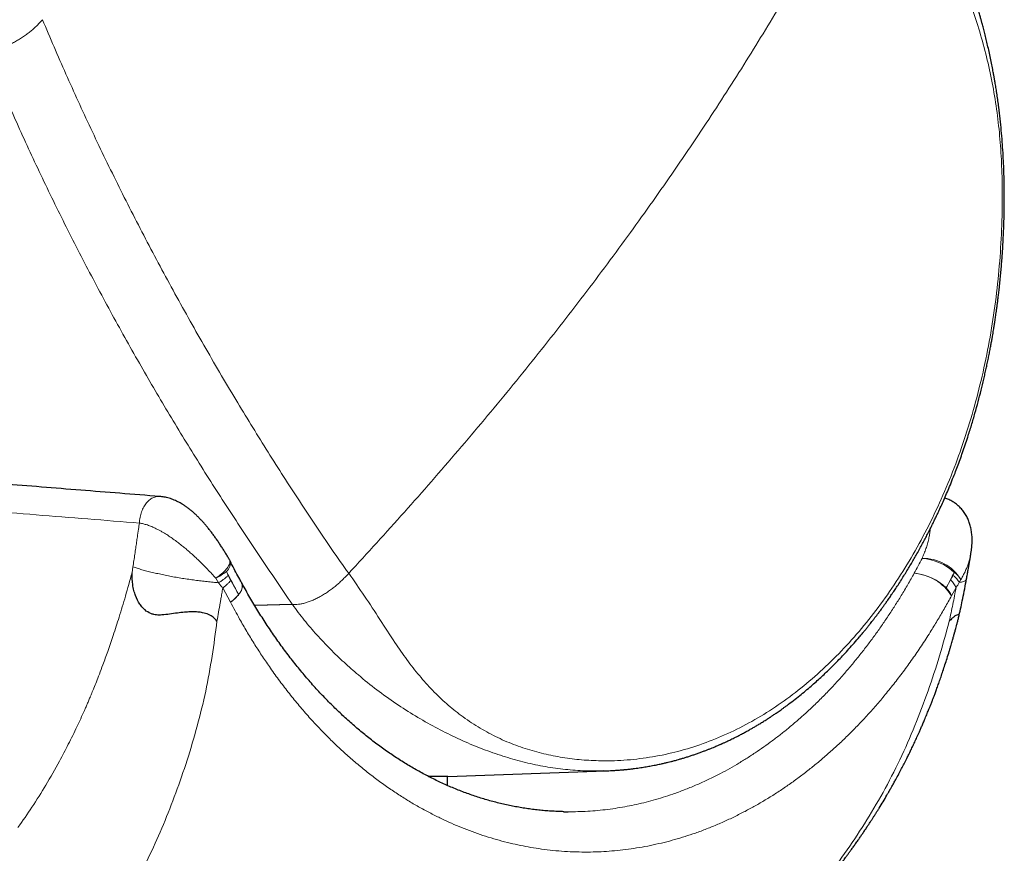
# Model space of a CAD drawing. Header units: millimetres. Extents: x 8 to 1185, y 12 to 953.
# Tile 6 of 468: x 268 to 305, y 659 to 691. Entities that reach past the tile are written whole.
import ezdxf

# ---------------------------------------------------------------- set-up
doc = ezdxf.new("R2010")
doc.units = ezdxf.units.MM

msp = doc.modelspace()

# ---------------------------------------------------------------- linework, layer by layer
at = {"color": 7, "linetype": 'Continuous', "lineweight": 30}
for p, q in [((304.18, 670.851), (304.179, 670.848)), ((283.588, 662.398), (283.6, 662.398)), ((284.306, 662.055), (284.306, 662.4)), ((284.326, 662.399), (290.31, 662.615)), ((288.719, 661.059), (288.897, 661.059))]:
    msp.add_line(p, q, dxfattribs=at)
at = {"color": 252, "linetype": 'Continuous', "lineweight": 0}
for p, q in [((272.371, 670.349), (272.339, 670.133)), ((275.622, 669.753), (275.512, 669.918)), ((275.918, 670.181), (275.984, 670.026)), ((276.081, 669.835), (276.38, 669.312)), ((303.239, 669.553), (303.412, 669.856)), ((303.502, 670.034), (303.549, 670.143)), ((303.801, 669.873), (303.74, 669.759)), ((276.075, 669.012), (275.781, 669.552)), ((303.619, 669.571), (303.445, 669.258)), ((276.987, 668.897), (278.419, 668.931)), ((276.994, 668.884), (278.427, 668.92)), ((278.427, 668.92), (278.419, 668.931))]:
    msp.add_line(p, q, dxfattribs=at)
at = {"color": 252, "linetype": 'Continuous', "lineweight": 0, "flags": 128}
for points in [[(275.512, 669.918), (275.572, 669.96), (275.63, 670.002), (275.686, 670.045), (275.738, 670.089), (275.787, 670.133), (275.833, 670.177), (275.875, 670.22), (275.913, 670.263), (275.947, 670.306), (275.976, 670.347), (276.001, 670.387), (276.021, 670.426), (276.036, 670.463), (276.046, 670.498), (276.051, 670.531), (276.052, 670.562), (276.047, 670.59), (276.037, 670.616), (276.034, 670.622)], [(276.505, 669.736), (276.509, 669.73), (276.521, 669.699), (276.529, 669.665), (276.531, 669.629), (276.529, 669.591), (276.521, 669.551), (276.508, 669.509), (276.49, 669.466), (276.468, 669.422), (276.441, 669.376), (276.409, 669.33), (276.373, 669.284), (276.332, 669.238), (276.288, 669.191), (276.239, 669.145), (276.188, 669.1), (276.133, 669.055), (276.075, 669.012)]]:
    msp.add_lwpolyline(points, dxfattribs=at)
at = {"color": 252, "linetype": 'Continuous', "lineweight": 0}
for centre, radius, start, end in [((275.664, 670.492), 0.402, 309.2577, 12.9669), ((280.588, 681.745), 24.395, 331.5108, 333.0171), ((302.364, 668.99), 1.687, 31.5783, 91.2592), ((302.164, 668.635), 2.047, 47.4152, 85.4206), ((274.641, 671.71), 1.992, 295.9096, 309.8556), ((298.427, 681.592), 25.237, 206.884, 209.1192), ((301.882, 668.26), 1.854, 32.5548, 85.4491), ((301.854, 668.134), 1.983, 45.7077, 84.9576), ((280.953, 681.648), 25.357, 331.5108, 333.0171), ((303.061, 669.434), 0.861, 30.6955, 55.4532), ((276.118, 669.618), 0.403, 310.5389, 18.2868), ((302.552, 668.855), 0.979, 24.3154, 45.473), ((275.119, 670.291), 1.597, 306.8005, 322.1756)]:
    msp.add_arc(centre, radius, start, end, dxfattribs=at)
at = {"color": 7, "linetype": 'Continuous', "lineweight": 30}
for centre, start, end in [((275.164, 670.13), 26.8914, 29.4837), ((275.627, 669.258), 28.5935, 29.1267)]:
    msp.add_arc(centre, 1, start, end, dxfattribs=at)
for points, knots in [([(289.795, 662.607), (289.795, 662.607), (289.795, 662.607), (289.796, 662.607), (289.799, 662.607), (289.806, 662.607), (289.815, 662.607), (289.823, 662.606), (289.829, 662.606), (289.837, 662.606), (289.846, 662.606), (289.86, 662.606), (289.884, 662.606), (289.927, 662.605), (289.989, 662.605), (290.068, 662.606), (290.158, 662.607), (290.259, 662.609), (290.374, 662.612), (290.5, 662.618), (290.611, 662.624), (290.702, 662.629), (290.77, 662.634), (290.838, 662.639), (290.903, 662.644), (290.958, 662.649), (291.001, 662.653), (291.039, 662.656), (291.08, 662.66), (291.135, 662.666), (291.205, 662.673), (291.298, 662.684), (291.408, 662.697), (291.53, 662.714), (291.645, 662.73), (291.754, 662.747), (291.856, 662.764), (291.951, 662.781), (292.05, 662.799), (292.15, 662.818), (292.25, 662.838), (292.343, 662.857), (292.448, 662.88), (292.561, 662.906), (292.681, 662.935), (292.773, 662.958), (292.843, 662.976), (292.9, 662.991), (292.965, 663.009), (293.039, 663.029), (293.131, 663.055), (293.242, 663.088), (293.369, 663.126), (293.501, 663.168), (293.633, 663.212), (293.766, 663.257), (293.898, 663.304), (294.023, 663.35), (294.14, 663.395), (294.248, 663.438), (294.353, 663.48), (294.451, 663.52), (294.53, 663.554), (294.594, 663.581), (294.642, 663.602), (294.681, 663.62), (294.713, 663.634), (294.741, 663.646), (294.773, 663.661), (294.813, 663.679), (294.863, 663.702), (294.922, 663.729), (294.991, 663.762), (295.069, 663.799), (295.154, 663.841), (295.241, 663.884), (295.35, 663.939), (295.474, 664.004), (295.613, 664.079), (295.742, 664.15), (295.862, 664.218), (295.96, 664.274), (296.039, 664.321), (296.103, 664.36), (296.169, 664.399), (296.236, 664.441), (296.305, 664.483), (296.373, 664.526), (296.434, 664.565), (296.483, 664.597), (296.518, 664.62), (296.543, 664.636), (296.561, 664.648), (296.577, 664.658), (296.6, 664.673), (296.634, 664.696), (296.681, 664.727), (296.735, 664.764), (296.796, 664.805), (296.863, 664.852), (296.937, 664.904), (297.019, 664.962), (297.108, 665.026), (297.252, 665.132), (297.444, 665.277), (297.678, 665.462), (297.901, 665.645), (298.108, 665.821), (298.3, 665.991), (298.478, 666.152), (298.649, 666.312), (298.82, 666.477), (298.995, 666.65), (299.175, 666.833), (299.361, 667.03), (299.555, 667.24), (299.754, 667.464), (299.921, 667.657), (300.052, 667.813), (300.143, 667.924), (300.227, 668.027), (300.302, 668.12), (300.366, 668.202), (300.421, 668.272), (300.467, 668.33), (300.506, 668.381), (300.538, 668.423), (300.564, 668.457), (300.586, 668.486), (300.611, 668.518), (300.642, 668.56), (300.683, 668.614), (300.731, 668.679), (300.788, 668.756), (300.854, 668.847), (300.928, 668.95), (301.011, 669.067), (301.101, 669.196), (301.199, 669.339), (301.305, 669.496), (301.42, 669.671), (301.541, 669.86), (301.664, 670.056), (301.783, 670.249), (301.896, 670.437), (302.002, 670.619), (302.109, 670.806), (302.216, 670.996), (302.321, 671.188), (302.419, 671.372), (302.516, 671.557), (302.61, 671.741), (302.701, 671.923), (302.784, 672.092), (302.862, 672.255), (302.941, 672.422), (303.028, 672.612), (303.126, 672.828), (303.234, 673.074), (303.345, 673.338), (303.461, 673.62), (303.571, 673.898), (303.674, 674.168), (303.771, 674.43), (303.868, 674.703), (303.965, 674.985), (304.078, 675.329), (304.203, 675.728), (304.336, 676.179), (304.457, 676.62), (304.568, 677.051), (304.653, 677.404), (304.716, 677.679), (304.76, 677.879), (304.802, 678.076), (304.843, 678.271), (304.881, 678.461), (304.916, 678.644), (304.948, 678.815), (304.976, 678.969), (305, 679.105), (305.02, 679.225), (305.038, 679.334), (305.054, 679.432), (305.067, 679.509), (305.075, 679.566), (305.081, 679.602), (305.086, 679.634), (305.091, 679.668), (305.098, 679.711), (305.107, 679.771), (305.119, 679.849), (305.133, 679.95), (305.15, 680.067), (305.168, 680.201), (305.188, 680.351), (305.21, 680.518), (305.232, 680.702), (305.257, 680.919), (305.283, 681.162), (305.309, 681.424), (305.333, 681.682), (305.353, 681.932), (305.372, 682.175), (305.39, 682.453), (305.408, 682.762), (305.423, 683.098), (305.434, 683.406), (305.442, 683.685), (305.446, 683.938), (305.449, 684.178), (305.449, 684.412), (305.448, 684.648), (305.444, 684.934), (305.436, 685.273), (305.422, 685.668), (305.401, 686.076), (305.372, 686.495), (305.337, 686.925), (305.292, 687.362), (305.253, 687.696), (305.223, 687.923), (305.207, 688.041), (305.19, 688.159), (305.173, 688.277), (305.156, 688.391), (305.139, 688.501), (305.122, 688.604), (305.107, 688.699), (305.093, 688.777), (305.083, 688.838), (305.075, 688.882), (305.069, 688.914), (305.063, 688.949), (305.055, 688.997), (305.043, 689.062), (305.027, 689.145), (305.008, 689.246), (304.987, 689.358), (304.954, 689.521), (304.911, 689.729), (304.857, 689.975), (304.804, 690.21), (304.758, 690.399), (304.722, 690.546), (304.695, 690.653), (304.669, 690.756), (304.644, 690.852), (304.622, 690.937), (304.604, 691.004), (304.589, 691.058), (304.575, 691.108), (304.56, 691.165), (304.541, 691.232), (304.52, 691.307), (304.496, 691.392), (304.469, 691.485), (304.439, 691.586), (304.406, 691.698), (304.37, 691.818), (304.332, 691.941), (304.294, 692.063), (304.256, 692.182), (304.219, 692.297), (304.183, 692.404), (304.151, 692.502), (304.12, 692.593), (304.089, 692.682), (304.059, 692.771), (304.027, 692.86), (303.996, 692.948), (303.964, 693.038), (303.93, 693.13), (303.893, 693.231), (303.853, 693.339), (303.809, 693.455), (303.768, 693.563), (303.733, 693.653), (303.706, 693.721), (303.685, 693.774), (303.669, 693.814), (303.655, 693.85), (303.638, 693.891), (303.616, 693.946), (303.589, 694.012), (303.558, 694.087), (303.524, 694.171), (303.486, 694.262), (303.446, 694.355), (303.407, 694.447), (303.354, 694.569), (303.289, 694.718), (303.211, 694.891), (303.138, 695.051), (303.07, 695.197), (303.009, 695.326), (302.952, 695.443), (302.897, 695.557), (302.837, 695.678), (302.771, 695.809), (302.699, 695.953), (302.619, 696.107), (302.534, 696.267), (302.445, 696.433), (302.37, 696.572), (302.308, 696.683), (302.262, 696.765), (302.215, 696.848), (302.169, 696.929), (302.127, 697.003), (302.09, 697.067), (302.059, 697.12), (302.034, 697.162), (302.014, 697.196), (301.999, 697.222), (301.983, 697.25), (301.96, 697.287), (301.929, 697.341), (301.889, 697.408), (301.841, 697.487), (301.785, 697.58), (301.716, 697.691), (301.636, 697.821), (301.542, 697.97), (301.439, 698.132), (301.326, 698.305), (301.205, 698.49), (301.076, 698.684), (300.937, 698.888), (300.79, 699.102), (300.688, 699.246), (300.635, 699.321)], [0, 0, 0, 0, 0.0000404, 0.0001351, 0.0002346, 0.0004636, 0.0006746, 0.000855, 0.0009416, 0.0010303, 0.0013143, 0.0016324, 0.0021715, 0.0032538, 0.0050528, 0.0071605, 0.0095767, 0.0123111, 0.0153864, 0.0188036, 0.0225624, 0.0243245, 0.0261527, 0.0280471, 0.029874, 0.0313699, 0.0325277, 0.0333474, 0.0344338, 0.0359211, 0.037809, 0.0400977, 0.0435307, 0.0468639, 0.0500171, 0.0529902, 0.0557834, 0.0583966, 0.0608299, 0.0638821, 0.0666062, 0.0691418, 0.0715289, 0.0752401, 0.0785244, 0.081479, 0.0828214, 0.0843764, 0.0861838, 0.0882435, 0.0905555, 0.0938705, 0.0975143, 0.1012, 0.1049027, 0.1086224, 0.1123591, 0.1161127, 0.1191761, 0.1222507, 0.1253266, 0.128132, 0.1305438, 0.1321627, 0.1335387, 0.1346718, 0.1355621, 0.1362471, 0.1371137, 0.1382638, 0.1396975, 0.1414147, 0.1434153, 0.145656, 0.1481693, 0.1507562, 0.1532598, 0.1575982, 0.1616613, 0.1654492, 0.1689619, 0.1722406, 0.1741071, 0.1760186, 0.1779752, 0.1799768, 0.1820235, 0.1841152, 0.1861348, 0.1874968, 0.1885534, 0.1893047, 0.1897566, 0.1901826, 0.1907318, 0.1918438, 0.19326, 0.1949804, 0.1967734, 0.1988088, 0.2010865, 0.2036064, 0.2063685, 0.2092854, 0.2169209, 0.2242737, 0.231344, 0.2381321, 0.244164, 0.2499546, 0.2555084, 0.2611241, 0.2669814, 0.2730802, 0.2794204, 0.2861805, 0.2931946, 0.3004625, 0.3039757, 0.3073372, 0.3103934, 0.3131444, 0.3155902, 0.3175489, 0.3192557, 0.3207104, 0.3219132, 0.3228641, 0.3236198, 0.3244259, 0.3256676, 0.3271821, 0.3290212, 0.331185, 0.3337276, 0.336608, 0.3398262, 0.3433822, 0.3472759, 0.3515072, 0.3560761, 0.3612662, 0.366447, 0.3714446, 0.3762592, 0.3808907, 0.3853392, 0.3903472, 0.3951013, 0.3996014, 0.4038477, 0.4085721, 0.4129369, 0.4169424, 0.4206584, 0.4245431, 0.4286799, 0.4339768, 0.4396365, 0.4456589, 0.4520439, 0.4587914, 0.4643473, 0.4701268, 0.4761301, 0.4823513, 0.4885743, 0.4984268, 0.5079975, 0.5172845, 0.5262881, 0.535009, 0.5391884, 0.5432997, 0.547343, 0.5513185, 0.5552261, 0.5589862, 0.5624718, 0.5656814, 0.5683228, 0.5707426, 0.5729408, 0.5749176, 0.5766655, 0.5775932, 0.5783063, 0.5788508, 0.5795255, 0.5803843, 0.581427, 0.5831119, 0.5851269, 0.5874719, 0.590147, 0.593152, 0.596487, 0.6001519, 0.6041467, 0.6093911, 0.6146413, 0.6197402, 0.6246879, 0.6294845, 0.6341299, 0.6411244, 0.6477458, 0.6539941, 0.6592579, 0.6642245, 0.668894, 0.6734103, 0.6780379, 0.6827826, 0.6902715, 0.698034, 0.7060701, 0.7143661, 0.7228608, 0.7315481, 0.74043, 0.7427784, 0.7451403, 0.7475157, 0.7499047, 0.7522401, 0.7543591, 0.7565691, 0.7584682, 0.7600564, 0.7613337, 0.7621316, 0.7627306, 0.7633085, 0.7642572, 0.7655908, 0.7672753, 0.7693313, 0.771703, 0.7740814, 0.7793352, 0.7843783, 0.7892104, 0.7938065, 0.7961022, 0.7983207, 0.8004619, 0.8025216, 0.8043181, 0.8057555, 0.8067065, 0.8077, 0.8088968, 0.8102968, 0.8119, 0.8136724, 0.815641, 0.8178055, 0.820086, 0.8227607, 0.8253879, 0.8279675, 0.8304997, 0.8329847, 0.8353002, 0.8373414, 0.8392881, 0.841213, 0.8431162, 0.844998, 0.8470355, 0.8488512, 0.8508559, 0.8530498, 0.8554328, 0.8580051, 0.860691, 0.8624984, 0.8639956, 0.8651825, 0.8660591, 0.8666541, 0.8675672, 0.8687902, 0.8703232, 0.871954, 0.8738319, 0.875938, 0.8780559, 0.8801247, 0.8821446, 0.8863077, 0.8902456, 0.8939554, 0.8973214, 0.9002824, 0.9028776, 0.9054938, 0.9082548, 0.9113217, 0.9147227, 0.9183866, 0.922242, 0.9262062, 0.9302792, 0.9322525, 0.9342504, 0.9362727, 0.9383049, 0.9401485, 0.9417406, 0.9430114, 0.9440588, 0.9448827, 0.9454832, 0.9459725, 0.9469664, 0.9482952, 0.949959, 0.9519574, 0.9542904, 0.9569093, 0.9603697, 0.9641764, 0.9683286, 0.9728258, 0.9776672, 0.9827563, 0.9881756, 0.9939239, 1, 1, 1, 1]), ([(273.387, 673.026), (272.884, 673.066), (271.387, 673.183), (268.912, 673.382), (266.803, 673.554), (265.686, 673.648), (265.548, 673.659)], [0, 0, 0, 0, 0.192734, 0.572526, 0.947225, 1, 1, 1, 1]), ([(276.034, 670.622), (276.027, 670.634), (275.995, 670.691), (275.937, 670.791), (275.858, 670.922), (275.776, 671.053), (275.693, 671.181), (275.609, 671.308), (275.524, 671.43), (275.438, 671.549), (275.351, 671.665), (275.263, 671.778), (275.177, 671.884), (275.09, 671.986), (275.004, 672.083), (274.914, 672.179), (274.824, 672.27), (274.736, 672.354), (274.649, 672.433), (274.56, 672.508), (274.467, 672.581), (274.376, 672.647), (274.288, 672.706), (274.203, 672.758), (274.116, 672.806), (274.027, 672.851), (273.935, 672.892), (273.841, 672.928), (273.746, 672.959), (273.651, 672.985), (273.558, 673.004), (273.471, 673.018), (273.415, 673.023), (273.388, 673.026)], [0, 0, 0, 0, 0.011545, 0.054231, 0.09644, 0.137726, 0.179844, 0.220418, 0.260103, 0.299031, 0.337319, 0.375073, 0.412481, 0.445244, 0.480694, 0.515228, 0.548922, 0.582088, 0.611281, 0.643045, 0.674605, 0.705858, 0.733588, 0.76082, 0.786794, 0.814823, 0.842524, 0.870332, 0.898098, 0.925681, 0.952951, 0.977078, 1, 1, 1, 1]), ([(304.181, 670.851), (304.182, 670.855), (304.19, 670.898), (304.202, 670.984), (304.216, 671.11), (304.224, 671.231), (304.227, 671.345), (304.226, 671.449), (304.22, 671.55), (304.21, 671.646), (304.196, 671.74), (304.179, 671.83), (304.158, 671.917), (304.133, 672.001), (304.105, 672.08), (304.075, 672.154), (304.04, 672.229), (304, 672.305), (303.954, 672.381), (303.903, 672.453), (303.849, 672.522), (303.791, 672.587), (303.73, 672.647), (303.666, 672.704), (303.598, 672.757), (303.528, 672.805), (303.456, 672.848), (303.381, 672.888), (303.305, 672.922), (303.239, 672.947), (303.198, 672.96), (303.185, 672.964)], [0, 0, 0, 0, 0.004068, 0.05276, 0.105375, 0.156627, 0.200436, 0.242437, 0.282771, 0.321605, 0.35911, 0.395449, 0.430778, 0.465237, 0.498954, 0.528486, 0.559194, 0.593477, 0.627505, 0.661217, 0.69461, 0.727693, 0.760481, 0.792998, 0.825266, 0.857314, 0.88917, 0.920864, 0.952428, 0.983894, 1, 1, 1, 1]), ([(276.501, 669.744), (276.475, 669.79), (276.401, 669.924), (276.28, 670.149), (276.157, 670.383), (276.083, 670.528), (276.055, 670.582)], [0, 0, 0, 0, 0.167195, 0.487873, 0.80856, 1, 1, 1, 1]), ([(304.016, 669.894), (304.026, 669.953), (304.047, 670.07), (304.077, 670.241), (304.105, 670.403), (304.131, 670.552), (304.154, 670.689), (304.17, 670.786), (304.179, 670.838), (304.181, 670.848)], [0, 0, 0, 0, 0.186646, 0.369797, 0.539214, 0.695266, 0.838148, 0.968011, 1, 1, 1, 1]), ([(275.56, 668.29), (275.516, 668.342), (275.428, 668.447), (275.238, 668.555), (275.064, 668.606), (274.927, 668.629), (274.836, 668.64), (274.712, 668.649), (274.541, 668.648), (274.314, 668.63), (274.049, 668.599), (273.764, 668.557), (273.498, 668.525), (273.299, 668.522), (273.156, 668.545), (273.003, 668.593), (272.855, 668.685), (272.723, 668.815), (272.59, 668.989), (272.481, 669.209), (272.403, 669.462), (272.343, 669.752), (272.339, 669.98), (272.336, 670.133)], [0, 0, 0, 0, 0.050858, 0.102043, 0.156889, 0.176524, 0.196969, 0.218299, 0.259685, 0.309239, 0.367352, 0.434248, 0.499493, 0.547083, 0.570016, 0.598919, 0.657242, 0.6878, 0.725387, 0.805379, 0.850979, 0.900546, 1, 1, 1, 1]), ([(303.736, 668.521), (303.783, 668.73), (303.883, 669.186), (303.969, 669.645), (304.015, 669.895)], [0, 0, 0, 0, 0.458391, 1, 1, 1, 1]), ([(288.724, 661.059), (288.661, 661.061), (288.52, 661.064), (288.301, 661.075), (288.067, 661.091), (287.832, 661.112), (287.598, 661.139), (287.364, 661.17), (287.132, 661.206), (286.899, 661.247), (286.667, 661.293), (286.435, 661.344), (286.204, 661.399), (285.973, 661.46), (285.744, 661.525), (285.515, 661.595), (285.288, 661.67), (285.061, 661.75), (284.835, 661.835), (284.61, 661.924), (284.386, 662.018), (284.163, 662.117), (283.941, 662.221), (283.72, 662.329), (283.5, 662.442), (283.281, 662.56), (283.065, 662.682), (282.85, 662.808), (282.636, 662.939), (282.424, 663.074), (282.212, 663.214), (282.001, 663.359), (281.791, 663.509), (281.583, 663.663), (281.377, 663.821), (281.174, 663.983), (280.973, 664.148), (280.774, 664.317), (280.576, 664.491), (280.379, 664.67), (280.184, 664.853), (279.991, 665.04), (279.8, 665.231), (279.611, 665.426), (279.423, 665.625), (279.238, 665.829), (279.055, 666.036), (278.873, 666.248), (278.694, 666.463), (278.518, 666.682), (278.343, 666.905), (278.171, 667.131), (278.002, 667.36), (277.835, 667.594), (277.67, 667.83), (277.508, 668.071), (277.348, 668.314), (277.192, 668.561), (277.037, 668.811), (276.885, 669.065), (276.736, 669.322), (276.61, 669.545), (276.534, 669.685), (276.506, 669.737)], [0, 0, 0, 0, 0.013435, 0.030252, 0.04708, 0.063921, 0.080764, 0.097533, 0.114291, 0.131062, 0.147841, 0.16462, 0.181392, 0.198151, 0.214888, 0.231599, 0.248289, 0.264912, 0.281633, 0.298326, 0.314995, 0.331646, 0.348284, 0.364913, 0.38154, 0.39817, 0.414798, 0.431266, 0.447743, 0.464278, 0.480853, 0.49745, 0.514051, 0.530631, 0.547172, 0.563653, 0.58008, 0.596267, 0.612766, 0.62924, 0.645695, 0.662137, 0.678571, 0.695005, 0.711442, 0.727887, 0.744345, 0.760822, 0.777273, 0.793716, 0.810156, 0.826598, 0.842975, 0.85934, 0.875761, 0.892193, 0.908592, 0.924851, 0.941259, 0.957647, 0.97402, 0.990385, 1, 1, 1, 1]), ([(292.348, 652.729), (292.364, 652.74), (292.405, 652.766), (292.469, 652.809), (292.542, 652.858), (292.612, 652.905), (292.678, 652.949), (292.737, 652.988), (292.786, 653.022), (292.829, 653.051), (292.872, 653.08), (292.924, 653.116), (292.989, 653.161), (293.066, 653.215), (293.152, 653.274), (293.242, 653.338), (293.331, 653.401), (293.41, 653.457), (293.482, 653.509), (293.554, 653.562), (293.635, 653.62), (293.722, 653.684), (293.816, 653.754), (293.911, 653.825), (293.997, 653.889), (294.072, 653.946), (294.138, 653.996), (294.204, 654.047), (294.266, 654.095), (294.321, 654.137), (294.371, 654.176), (294.419, 654.214), (294.473, 654.256), (294.531, 654.302), (294.596, 654.354), (294.67, 654.413), (294.755, 654.481), (294.849, 654.557), (294.947, 654.637), (295.041, 654.716), (295.13, 654.789), (295.21, 654.856), (295.281, 654.917), (295.349, 654.975), (295.412, 655.029), (295.474, 655.083), (295.535, 655.136), (295.601, 655.193), (295.673, 655.256), (295.752, 655.326), (295.836, 655.401), (295.92, 655.477), (296.008, 655.557), (296.101, 655.641), (296.198, 655.732), (296.295, 655.823), (296.393, 655.914), (296.493, 656.009), (296.591, 656.104), (296.685, 656.195), (296.769, 656.278), (296.836, 656.344), (296.888, 656.395), (296.925, 656.433), (296.963, 656.471), (297.008, 656.516), (297.061, 656.57), (297.119, 656.628), (297.176, 656.686), (297.229, 656.742), (297.278, 656.792), (297.321, 656.836), (297.359, 656.876), (297.401, 656.92), (297.451, 656.973), (297.511, 657.036), (297.575, 657.105), (297.642, 657.177), (297.732, 657.275), (297.845, 657.398), (297.979, 657.547), (298.112, 657.697), (298.213, 657.813), (298.281, 657.893), (298.314, 657.931), (298.34, 657.961), (298.359, 657.984), (298.379, 658.007), (298.406, 658.039), (298.447, 658.087), (298.503, 658.153), (298.57, 658.235), (298.644, 658.324), (298.716, 658.412), (298.784, 658.495), (298.847, 658.573), (298.906, 658.647), (298.975, 658.734), (299.057, 658.839), (299.132, 658.936), (299.187, 659.006), (299.217, 659.046), (299.243, 659.08), (299.263, 659.106), (299.276, 659.123), (299.289, 659.14), (299.308, 659.165), (299.336, 659.203), (299.375, 659.254), (299.424, 659.32), (299.485, 659.402), (299.554, 659.496), (299.631, 659.602), (299.714, 659.717), (299.804, 659.843), (299.878, 659.949), (299.935, 660.031), (299.974, 660.088), (300.014, 660.146), (300.055, 660.206), (300.096, 660.266), (300.136, 660.324), (300.17, 660.376), (300.198, 660.418), (300.219, 660.449), (300.234, 660.472), (300.248, 660.492), (300.263, 660.516), (300.282, 660.544), (300.314, 660.592), (300.358, 660.66), (300.415, 660.748), (300.473, 660.838), (300.53, 660.927), (300.586, 661.016), (300.642, 661.105), (300.729, 661.245), (300.847, 661.439), (300.954, 661.62), (301.019, 661.732), (301.041, 661.77), (301.061, 661.804), (301.077, 661.832), (301.091, 661.855), (301.102, 661.876), (301.115, 661.898), (301.132, 661.927), (301.155, 661.968), (301.185, 662.021), (301.219, 662.082), (301.255, 662.147), (301.291, 662.212), (301.354, 662.327), (301.441, 662.487), (301.548, 662.688), (301.632, 662.852), (301.697, 662.979), (301.744, 663.072), (301.785, 663.154), (301.819, 663.224), (301.845, 663.277), (301.863, 663.315), (301.876, 663.341), (301.886, 663.361), (301.895, 663.381), (301.907, 663.405), (301.93, 663.452), (301.963, 663.523), (302.005, 663.611), (302.048, 663.703), (302.091, 663.795), (302.134, 663.89), (302.179, 663.99), (302.229, 664.1), (302.283, 664.223), (302.342, 664.358), (302.396, 664.484), (302.443, 664.597), (302.483, 664.692), (302.521, 664.785), (302.555, 664.869), (302.585, 664.941), (302.609, 665.002), (302.628, 665.049), (302.642, 665.087), (302.659, 665.13), (302.681, 665.186), (302.712, 665.266), (302.751, 665.365), (302.796, 665.485), (302.85, 665.628), (302.91, 665.794), (302.977, 665.981), (303.048, 666.184), (303.122, 666.402), (303.199, 666.636), (303.278, 666.884), (303.343, 667.095), (303.393, 667.261), (303.427, 667.374), (303.456, 667.476), (303.482, 667.565), (303.503, 667.639), (303.52, 667.7), (303.533, 667.747), (303.542, 667.779), (303.548, 667.8), (303.552, 667.817), (303.559, 667.842), (303.571, 667.883), (303.587, 667.944), (303.608, 668.022), (303.634, 668.118), (303.664, 668.232), (303.698, 668.364), (303.723, 668.462), (303.736, 668.516), (303.737, 668.52)], [0, 0, 0, 0, 0.003056, 0.007672, 0.012518, 0.01734, 0.021592, 0.025587, 0.028865, 0.031449, 0.034084, 0.037124, 0.041587, 0.046613, 0.052147, 0.058189, 0.064265, 0.069411, 0.073624, 0.078426, 0.083605, 0.089333, 0.095655, 0.10211, 0.108125, 0.112549, 0.116916, 0.121314, 0.125629, 0.129286, 0.132231, 0.135449, 0.139004, 0.142897, 0.14713, 0.152008, 0.157717, 0.164257, 0.170927, 0.177409, 0.183407, 0.188838, 0.193695, 0.198007, 0.202645, 0.206721, 0.21069, 0.215173, 0.220176, 0.225616, 0.231576, 0.237546, 0.243189, 0.249963, 0.256815, 0.263685, 0.27048, 0.277388, 0.284903, 0.291487, 0.297532, 0.303014, 0.305934, 0.308619, 0.311133, 0.314159, 0.318224, 0.32238, 0.3266, 0.330752, 0.334406, 0.337531, 0.340148, 0.342852, 0.346777, 0.351271, 0.356068, 0.361078, 0.366298, 0.37627, 0.386481, 0.396612, 0.40666, 0.409822, 0.412397, 0.414386, 0.41579, 0.416845, 0.419006, 0.422165, 0.426321, 0.432071, 0.438086, 0.443779, 0.44915, 0.454198, 0.458923, 0.463327, 0.470946, 0.478922, 0.481659, 0.484331, 0.486484, 0.488068, 0.489082, 0.489711, 0.491405, 0.493767, 0.496796, 0.501016, 0.506087, 0.511983, 0.518504, 0.5256, 0.533273, 0.541521, 0.544849, 0.548263, 0.551761, 0.555345, 0.559013, 0.562671, 0.565775, 0.568239, 0.570136, 0.571335, 0.572402, 0.573781, 0.575472, 0.577474, 0.582268, 0.587612, 0.592908, 0.598154, 0.603353, 0.608502, 0.613605, 0.627737, 0.642125, 0.644596, 0.646781, 0.64868, 0.650293, 0.651619, 0.652659, 0.653722, 0.655354, 0.657687, 0.660658, 0.664242, 0.667951, 0.671584, 0.675141, 0.687232, 0.69836, 0.708524, 0.714158, 0.71931, 0.723786, 0.727586, 0.73071, 0.732389, 0.733778, 0.734877, 0.735704, 0.736906, 0.738818, 0.743396, 0.748266, 0.753176, 0.758127, 0.763118, 0.768336, 0.774137, 0.780706, 0.787896, 0.795704, 0.800595, 0.805698, 0.810727, 0.815123, 0.818934, 0.822076, 0.824551, 0.82636, 0.827934, 0.831245, 0.835072, 0.840431, 0.846662, 0.85376, 0.862602, 0.872255, 0.882645, 0.893762, 0.905597, 0.918142, 0.931386, 0.937398, 0.943217, 0.948335, 0.952751, 0.956468, 0.959488, 0.961813, 0.963445, 0.964385, 0.964915, 0.965942, 0.968082, 0.971103, 0.975002, 0.979777, 0.985427, 0.991948, 0.999339, 1, 1, 1, 1]), ([(303.736, 668.521), (303.737, 668.522), (303.739, 668.527), (303.733, 668.533), (303.721, 668.539), (303.698, 668.541), (303.652, 668.53), (303.569, 668.486), (303.47, 668.41), (303.396, 668.329), (303.359, 668.29)], [0, 0, 0, 0, 0.057939, 0.165284, 0.256599, 0.332191, 0.524596, 0.695657, 0.851521, 1, 1, 1, 1]), ([(284.326, 662.4), (284.277, 662.398), (284.131, 662.393), (283.889, 662.391), (283.696, 662.395), (283.6, 662.398)], [0, 0, 0, 0, 0.202285, 0.601143, 1, 1, 1, 1])]:
    msp.add_open_spline(points, degree=3, knots=knots, dxfattribs=at)
at = {"color": 252, "linetype": 'Continuous', "lineweight": 0}
for points, knots in [([(280.562, 670.108), (281.272, 670.882), (282.691, 672.429), (284.731, 674.771), (286.699, 677.124), (288.588, 679.487), (290.395, 681.857), (292.117, 684.23), (293.751, 686.602), (295.295, 688.971), (296.749, 691.335), (298.109, 693.689), (299.381, 696.032), (300.151, 697.581), (300.535, 698.355)], [0, 0, 0, 0, 0.083285, 0.166609, 0.249933, 0.333251, 0.416634, 0.499952, 0.583236, 0.66657, 0.749918, 0.83328, 0.916646, 1, 1, 1, 1]), ([(300.535, 698.355), (300.731, 698.075), (301.123, 697.515), (301.696, 696.657), (302.248, 695.778), (302.769, 694.871), (303.252, 693.929), (303.697, 692.953), (304.083, 691.983), (304.413, 691.023), (304.689, 690.079), (304.922, 689.109), (305.108, 688.116), (305.243, 687.103), (305.329, 686.078), (305.372, 685.047), (305.376, 683.899), (305.331, 682.637), (305.222, 681.268), (305.053, 679.911), (304.824, 678.572), (304.536, 677.256), (304.187, 675.969), (303.78, 674.718), (303.315, 673.507), (302.795, 672.342), (302.223, 671.227), (301.602, 670.166), (300.933, 669.165), (300.219, 668.227), (299.464, 667.355), (298.67, 666.553), (297.842, 665.825), (296.983, 665.175), (296.095, 664.604), (295.182, 664.118), (294.25, 663.716), (293.302, 663.401), (292.342, 663.172), (291.375, 663.03), (290.485, 662.98), (289.676, 663), (288.951, 663.069), (288.232, 663.192), (287.52, 663.366), (286.819, 663.6), (286.134, 663.902), (285.467, 664.27), (284.844, 664.687), (284.269, 665.151), (283.742, 665.658), (283.241, 666.217), (282.765, 666.823), (282.268, 667.54), (281.746, 668.358), (281.167, 669.247), (280.764, 669.821), (280.562, 670.108)], [0, 0, 0, 0, 0.017858, 0.035718, 0.053574, 0.071434, 0.089295, 0.107149, 0.125002, 0.140631, 0.156258, 0.171879, 0.187508, 0.203133, 0.218753, 0.234382, 0.250011, 0.270841, 0.291674, 0.312507, 0.333339, 0.354169, 0.375003, 0.395839, 0.416671, 0.437503, 0.458336, 0.479169, 0.500002, 0.520835, 0.541668, 0.562501, 0.583333, 0.604165, 0.625, 0.645834, 0.666666, 0.687497, 0.70833, 0.729162, 0.749994, 0.765621, 0.781248, 0.796874, 0.812498, 0.828122, 0.843746, 0.85937, 0.874999, 0.888997, 0.902993, 0.916993, 0.930996, 0.944993, 0.963331, 0.981664, 1, 1, 1, 1]), ([(268.938, 691.127), (268.905, 691.091), (268.838, 691.018), (268.732, 690.908), (268.618, 690.799), (268.493, 690.69), (268.359, 690.585), (268.217, 690.483), (268.069, 690.388), (267.916, 690.299), (267.761, 690.219), (267.605, 690.149), (267.453, 690.089), (267.306, 690.041), (267.166, 690.005), (267.035, 689.979), (266.911, 689.962), (266.831, 689.954), (266.791, 689.95)], [0, 0, 0, 0, 0.057937, 0.1167, 0.176834, 0.238662, 0.302282, 0.366368, 0.431683, 0.497695, 0.563778, 0.630616, 0.696265, 0.760295, 0.822505, 0.882946, 0.941922, 1, 1, 1, 1]), ([(280.562, 670.108), (280.348, 670.411), (279.921, 671.016), (279.298, 671.933), (278.686, 672.854), (278.087, 673.78), (277.498, 674.71), (276.919, 675.643), (276.33, 676.61), (275.734, 677.61), (275.132, 678.646), (274.542, 679.684), (273.964, 680.724), (273.399, 681.766), (272.846, 682.81), (272.306, 683.856), (271.78, 684.903), (271.267, 685.951), (270.77, 686.994), (270.289, 688.031), (269.824, 689.063), (269.373, 690.095), (269.083, 690.783), (268.938, 691.127)], [0, 0, 0, 0, 0.0448, 0.0896, 0.134399, 0.1792, 0.224001, 0.268801, 0.3136, 0.36288, 0.412159, 0.461439, 0.510718, 0.559998, 0.609278, 0.658559, 0.70784, 0.75712, 0.8064, 0.8548, 0.903199, 0.951599, 1, 1, 1, 1]), ([(266.791, 689.95), (267.067, 689.288), (267.618, 687.963), (268.516, 685.979), (269.462, 683.998), (270.461, 682.021), (271.509, 680.05), (272.584, 678.122), (273.687, 676.238), (274.81, 674.399), (275.978, 672.567), (277.187, 670.743), (278.008, 669.535), (278.419, 668.932)], [0, 0, 0, 0, 0.093297, 0.186613, 0.27995, 0.373301, 0.466661, 0.560018, 0.648038, 0.736051, 0.824048, 0.912031, 1, 1, 1, 1]), ([(272.618, 672.017), (272.62, 672.054), (272.624, 672.127), (272.64, 672.235), (272.664, 672.34), (272.696, 672.442), (272.735, 672.539), (272.78, 672.63), (272.833, 672.714), (272.89, 672.789), (272.953, 672.855), (273.02, 672.912), (273.091, 672.958), (273.164, 672.993), (273.238, 673.016), (273.314, 673.029), (273.363, 673.027), (273.388, 673.026)], [0, 0, 0, 0, 0.066779, 0.133558, 0.200337, 0.267116, 0.333895, 0.400674, 0.467453, 0.534232, 0.601011, 0.66779, 0.734569, 0.801348, 0.868127, 0.934906, 1, 1, 1, 1]), ([(272.618, 672.017), (271.311, 672.12), (268.696, 672.326), (266.081, 672.541), (264.774, 672.648)], [0, 0, 0, 0, 0.499999, 1, 1, 1, 1]), ([(272.618, 672.017), (272.606, 671.94), (272.578, 671.764), (272.542, 671.521), (272.507, 671.281), (272.475, 671.063), (272.442, 670.83), (272.407, 670.59), (272.383, 670.429), (272.371, 670.349)], [0, 0, 0, 0, 0.139586, 0.316852, 0.436664, 0.570144, 0.710091, 0.855274, 1, 1, 1, 1]), ([(275.512, 669.918), (275.462, 669.976), (275.362, 670.091), (275.219, 670.244), (275.09, 670.378), (274.976, 670.492), (274.859, 670.607), (274.738, 670.721), (274.613, 670.835), (274.485, 670.949), (274.353, 671.06), (274.212, 671.175), (274.061, 671.293), (273.9, 671.411), (273.735, 671.525), (273.59, 671.617), (273.467, 671.69), (273.362, 671.748), (273.234, 671.814), (273.112, 671.869), (273, 671.914), (272.893, 671.952), (272.763, 671.991), (272.667, 672.008), (272.618, 672.017)], [0, 0, 0, 0, 0.063957, 0.128101, 0.171325, 0.214612, 0.258095, 0.30165, 0.346068, 0.390574, 0.435376, 0.48029, 0.532023, 0.583977, 0.636713, 0.689767, 0.721359, 0.753039, 0.788757, 0.842675, 0.869932, 0.897189, 0.948324, 1, 1, 1, 1]), ([(302.327, 670.676), (302.354, 670.737), (302.409, 670.86), (302.478, 671.045), (302.537, 671.229), (302.583, 671.412), (302.615, 671.592), (302.63, 671.716), (302.632, 671.779), (302.632, 671.785)], [0, 0, 0, 0, 0.163414, 0.327602, 0.491979, 0.656105, 0.819712, 0.982737, 1, 1, 1, 1]), ([(304.179, 670.848), (304.176, 670.824), (304.164, 670.749), (304.13, 670.618), (304.078, 670.457), (304.014, 670.292), (303.945, 670.14), (303.874, 670), (303.825, 669.915), (303.801, 669.873)], [0, 0, 0, 0, 0.077177, 0.239664, 0.407334, 0.57514, 0.742833, 0.87132, 1, 1, 1, 1]), ([(275.622, 669.753), (275.552, 669.759), (275.41, 669.77), (275.187, 669.791), (274.958, 669.817), (274.723, 669.846), (274.486, 669.88), (274.246, 669.917), (274.008, 669.957), (273.772, 670.001), (273.541, 670.047), (273.318, 670.095), (273.104, 670.144), (272.901, 670.195), (272.71, 670.246), (272.533, 670.298), (272.424, 670.332), (272.371, 670.349)], [0, 0, 0, 0, 0.064949, 0.131139, 0.198398, 0.26554, 0.333337, 0.401576, 0.47004, 0.538503, 0.606743, 0.674541, 0.741685, 0.807976, 0.873233, 0.937289, 1, 1, 1, 1]), ([(268.007, 660.461), (268.186, 660.716), (268.549, 661.234), (269.074, 662.075), (269.531, 662.875), (269.922, 663.618), (270.237, 664.258), (270.446, 664.715), (270.558, 664.969), (270.589, 665.04), (270.62, 665.111), (270.651, 665.183), (270.682, 665.254), (270.712, 665.326), (270.738, 665.388), (270.771, 665.465), (270.819, 665.583), (270.893, 665.766), (270.989, 666.006), (271.103, 666.3), (271.248, 666.686), (271.424, 667.173), (271.631, 667.775), (271.856, 668.473), (272.098, 669.267), (272.256, 669.835), (272.339, 670.133)], [0, 0, 0, 0, 0.096269, 0.196053, 0.299122, 0.368873, 0.439935, 0.503522, 0.510721, 0.517932, 0.525155, 0.532391, 0.539639, 0.546899, 0.554172, 0.558192, 0.570226, 0.589457, 0.612585, 0.64138, 0.67583, 0.724616, 0.781496, 0.846417, 0.919294, 1, 1, 1, 1]), ([(275.984, 670.026), (276, 669.993), (276.03, 669.928), (276.064, 669.866), (276.081, 669.835)], [0, 0, 0, 0, 0.4993948, 1, 1, 1, 1]), ([(278.427, 668.92), (278.464, 668.921), (278.539, 668.923), (278.657, 668.933), (278.783, 668.952), (278.918, 668.985), (279.061, 669.031), (279.212, 669.092), (279.367, 669.166), (279.524, 669.252), (279.68, 669.347), (279.832, 669.449), (279.977, 669.557), (280.113, 669.668), (280.239, 669.779), (280.354, 669.89), (280.461, 669.999), (280.528, 670.072), (280.562, 670.108)], [0, 0, 0, 0, 0.057212, 0.115056, 0.174046, 0.234635, 0.297126, 0.361572, 0.427723, 0.495058, 0.562858, 0.630319, 0.696674, 0.7613, 0.823825, 0.884187, 0.942678, 1, 1, 1, 1]), ([(288.897, 661.059), (288.986, 661.058), (289.202, 661.057), (289.543, 661.07), (289.922, 661.095), (290.3, 661.133), (290.673, 661.183), (291.04, 661.244), (291.401, 661.315), (291.761, 661.398), (292.126, 661.493), (292.495, 661.603), (292.889, 661.732), (293.301, 661.884), (293.731, 662.059), (294.157, 662.251), (294.559, 662.449), (294.937, 662.65), (295.29, 662.851), (295.641, 663.064), (295.983, 663.286), (296.317, 663.515), (296.643, 663.751), (296.965, 663.997), (297.289, 664.258), (297.614, 664.534), (297.957, 664.84), (298.312, 665.175), (298.678, 665.541), (299.038, 665.921), (299.373, 666.295), (299.683, 666.66), (299.972, 667.014), (300.254, 667.378), (300.528, 667.747), (300.792, 668.118), (301.046, 668.492), (301.295, 668.874), (301.542, 669.271), (301.788, 669.682), (301.948, 669.966), (302.029, 670.109)], [0, 0, 0, 0, 0.01783, 0.043, 0.06817, 0.093394, 0.118618, 0.142796, 0.166974, 0.1912, 0.215426, 0.240842, 0.266271, 0.295833, 0.325394, 0.355044, 0.384693, 0.409863, 0.435033, 0.460258, 0.485482, 0.50966, 0.533838, 0.558064, 0.582291, 0.607706, 0.633136, 0.662698, 0.692259, 0.721908, 0.751558, 0.776728, 0.801898, 0.827122, 0.852346, 0.876524, 0.900703, 0.924929, 0.949155, 0.97457, 1, 1, 1, 1]), ([(303.412, 669.856), (303.428, 669.885), (303.46, 669.943), (303.488, 670.004), (303.502, 670.034)], [0, 0, 0, 0, 0.499409, 1, 1, 1, 1]), ([(304.014, 669.895), (304.014, 669.893), (304.015, 669.879), (303.998, 669.855), (303.962, 669.825), (303.905, 669.799), (303.833, 669.776), (303.771, 669.765), (303.74, 669.759)], [0, 0, 0, 0, 0.027677, 0.22333, 0.417105, 0.614771, 0.809243, 1, 1, 1, 1]), ([(275.78, 669.552), (275.774, 669.515), (275.762, 669.443), (275.744, 669.339), (275.727, 669.241), (275.712, 669.149), (275.697, 669.064), (275.647, 668.778), (275.601, 668.521), (275.559, 668.291)], [0, 0, 0, 0, 0.087446, 0.16988, 0.247291, 0.319668, 0.387004, 0.449291, 1, 1, 1, 1]), ([(275.781, 669.552), (275.753, 669.584), (275.699, 669.648), (275.648, 669.718), (275.622, 669.753)], [0, 0, 0, 0, 0.499245, 1, 1, 1, 1]), ([(303.619, 669.571), (303.578, 669.357), (303.498, 668.928), (303.405, 668.503), (303.358, 668.29)], [0, 0, 0, 0, 0.4994, 1, 1, 1, 1]), ([(303.74, 669.759), (303.72, 669.727), (303.682, 669.661), (303.64, 669.601), (303.619, 669.571)], [0, 0, 0, 0, 0.499378, 1, 1, 1, 1]), ([(303.445, 669.258), (303.362, 669.107), (303.196, 668.806), (302.939, 668.366), (302.656, 667.902), (302.346, 667.418), (302.006, 666.918), (301.656, 666.431), (301.297, 665.959), (300.939, 665.512), (300.582, 665.091), (300.228, 664.693), (299.866, 664.309), (299.497, 663.938), (299.136, 663.593), (298.782, 663.273), (298.436, 662.977), (298.08, 662.686), (297.712, 662.403), (297.334, 662.127), (296.95, 661.865), (296.567, 661.619), (296.184, 661.388), (295.801, 661.173), (295.406, 660.965), (294.997, 660.766), (294.575, 660.577), (294.149, 660.404), (293.734, 660.25), (293.329, 660.115), (292.935, 659.997), (292.533, 659.891), (292.122, 659.796), (291.702, 659.714), (291.282, 659.647), (290.865, 659.595), (290.452, 659.557), (290.044, 659.534), (289.624, 659.524), (289.195, 659.529), (288.754, 659.55), (288.315, 659.586), (287.89, 659.637), (287.479, 659.701), (287.082, 659.776), (286.68, 659.865), (286.273, 659.97), (285.861, 660.091), (285.451, 660.226), (285.048, 660.374), (284.653, 660.534), (284.265, 660.706), (283.871, 660.895), (283.47, 661.103), (283.063, 661.331), (282.661, 661.574), (282.253, 661.839), (281.838, 662.127), (281.418, 662.44), (281.002, 662.771), (280.592, 663.121), (280.186, 663.489), (279.788, 663.874), (279.399, 664.275), (279.014, 664.695), (278.635, 665.136), (278.262, 665.597), (277.899, 666.073), (277.564, 666.542), (277.253, 667.001), (276.967, 667.447), (276.689, 667.903), (276.45, 668.319), (276.246, 668.689), (276.132, 668.904), (276.075, 669.012)], [0, 0, 0, 0, 0.012603, 0.025208, 0.037811, 0.053105, 0.068409, 0.083715, 0.099019, 0.114313, 0.128448, 0.142591, 0.156736, 0.170878, 0.185013, 0.197666, 0.21032, 0.222972, 0.236304, 0.249641, 0.262978, 0.27631, 0.289209, 0.30211, 0.315008, 0.328907, 0.342809, 0.356712, 0.37061, 0.383276, 0.395943, 0.408609, 0.421955, 0.435306, 0.448657, 0.462003, 0.474915, 0.487828, 0.50074, 0.51465, 0.528564, 0.542479, 0.556388, 0.569046, 0.581706, 0.594363, 0.607701, 0.621044, 0.634386, 0.647724, 0.660627, 0.673533, 0.686437, 0.700338, 0.714245, 0.728151, 0.742053, 0.757162, 0.772274, 0.787383, 0.802725, 0.818078, 0.833433, 0.848785, 0.864128, 0.879929, 0.895736, 0.911543, 0.927343, 0.940951, 0.954563, 0.968175, 0.981782, 0.990891, 1, 1, 1, 1]), ([(278.427, 668.92), (278.573, 668.723), (278.865, 668.327), (279.348, 667.768), (279.853, 667.232), (280.381, 666.725), (280.972, 666.204), (281.629, 665.679), (282.352, 665.16), (283.092, 664.687), (283.844, 664.258), (284.605, 663.876), (285.369, 663.541), (286.134, 663.255), (286.893, 663.019), (287.648, 662.835), (288.406, 662.702), (289.164, 662.625), (289.779, 662.598), (290.141, 662.613), (290.251, 662.617)], [0, 0, 0, 0, 0.04867, 0.097341, 0.146014, 0.194685, 0.243358, 0.304194, 0.365032, 0.425868, 0.486701, 0.547538, 0.60838, 0.669217, 0.730052, 0.790892, 0.85173, 0.912566, 0.973403, 1, 1, 1, 1]), ([(275.56, 668.29), (275.501, 667.847), (275.383, 666.952), (275.143, 665.62), (274.816, 664.297), (274.433, 663.006), (274.005, 661.762), (273.536, 660.568), (273.022, 659.428), (272.466, 658.344), (271.868, 657.321), (271.205, 656.322), (270.483, 655.356), (269.699, 654.431), (268.877, 653.588), (268.033, 652.821), (267.19, 652.132), (266.371, 651.507), (265.593, 650.927), (264.856, 650.372), (264.394, 649.995), (264.168, 649.811)], [0, 0, 0, 0, 0.049494, 0.100135, 0.152114, 0.204434, 0.25668, 0.308859, 0.361032, 0.413221, 0.465393, 0.517465, 0.575481, 0.633148, 0.690534, 0.747256, 0.802668, 0.855059, 0.905277, 0.95357, 1, 1, 1, 1]), ([(292.479, 652.82), (292.526, 652.85), (292.94, 653.112), (293.707, 653.668), (294.777, 654.496), (295.825, 655.408), (296.811, 656.362), (297.732, 657.354), (298.585, 658.375), (299.392, 659.457), (300.152, 660.593), (300.857, 661.782), (301.495, 663.026), (302.063, 664.314), (302.559, 665.631), (302.996, 666.955), (303.239, 667.849), (303.359, 668.29)], [0, 0, 0, 0, 0.009454, 0.083879, 0.159148, 0.234748, 0.310705, 0.380087, 0.449623, 0.519181, 0.588649, 0.658102, 0.72778, 0.797473, 0.866567, 0.934116, 1, 1, 1, 1])]:
    msp.add_open_spline(points, degree=3, knots=knots, dxfattribs=at)
for points in [[(275.984, 670.026), (275.96, 670.003), (275.912, 669.956), (275.825, 669.887), (275.729, 669.818), (275.658, 669.775), (275.622, 669.753)], [(276.081, 669.835), (276.061, 669.811), (276.021, 669.763), (275.949, 669.691), (275.869, 669.62), (275.81, 669.574), (275.781, 669.552)], [(303.412, 669.856), (303.435, 669.832), (303.482, 669.783), (303.538, 669.711), (303.586, 669.639), (303.608, 669.593), (303.619, 669.571)], [(303.502, 670.034), (303.53, 670.011), (303.584, 669.964), (303.65, 669.894), (303.704, 669.825), (303.728, 669.781), (303.74, 669.759)]]:
    msp.add_open_spline(points, degree=3, dxfattribs=at)

doc.saveas('drawing.dxf')
